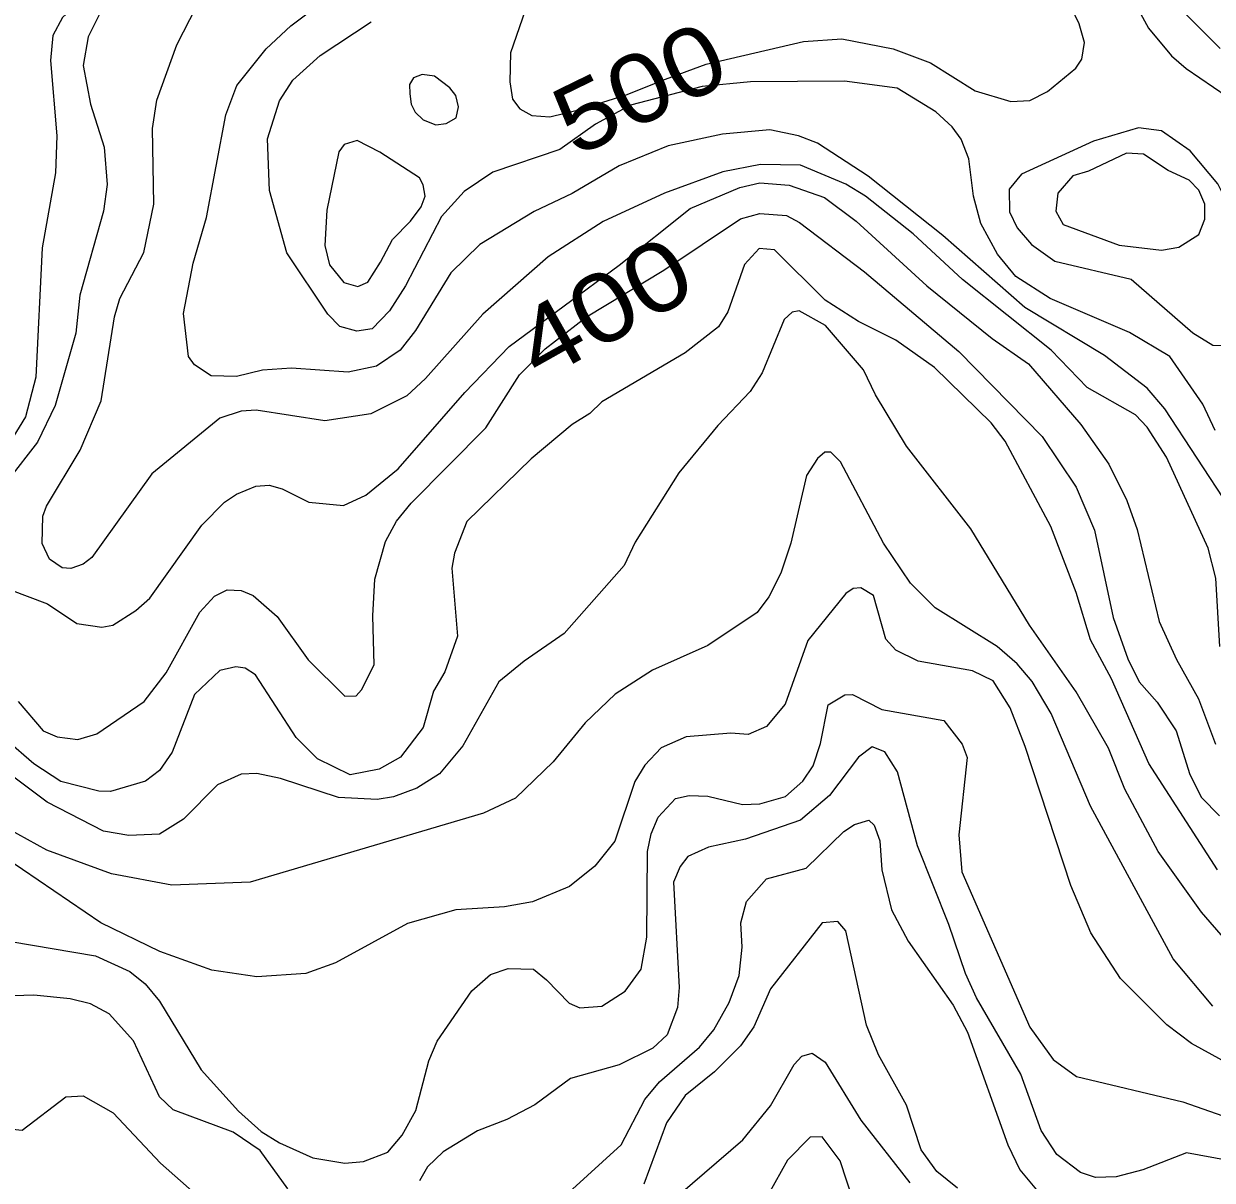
# Model space of a CAD drawing. Extents: x 673.6 to 698.9, y 7012 to 7040.1.
# Drawn here: x 678.962 to 680.345, y 7034.12 to 7035.465 of the extents above; entities that cross this region are included whole.
import ezdxf
from ezdxf.enums import TextEntityAlignment as Align

# ---------------------------------------------------------------- set-up
doc = ezdxf.new("R2010")
doc.units = 0
doc.header["$LTSCALE"] = 0.032
doc.layers.add('1', color=7, linetype='Continuous', lineweight=25)
doc.layers.add('2', color=7, linetype='Continuous', lineweight=13)
doc.layers.add('61', color=7, linetype='Continuous')

msp = doc.modelspace()

# ---------------------------------------------------------------- linework, layer by layer
at = {"layer": '1'}
for points in [[(679.0488, 7035.5354), (679.0444, 7035.5121), (679.0291, 7035.4926), (679.0076, 7035.4725), (678.9961, 7035.4516), (678.9936, 7035.4228), (679.0009, 7035.3349), (678.9993, 7035.2918), (678.9838, 7035.2046), (678.9764, 7035.0543), (678.9644, 7035.0083), (678.9391, 7034.9671)], [(679.563, 7035.5317), (679.5286, 7035.4316), (679.5278, 7035.3978), (679.531, 7035.3776), (679.5397, 7035.3666), (679.5536, 7035.3585), (679.5746, 7035.3572), (679.6078, 7035.3651), (679.6634, 7035.3827), (679.7088, 7035.401), (679.7563, 7035.4185), (679.8695, 7035.4446), (679.9143, 7035.4478), (679.9739, 7035.4362), (680.0172, 7035.4201), (680.0692, 7035.3872), (680.1108, 7035.3748), (680.1327, 7035.3762), (680.1533, 7035.3865), (680.1863, 7035.4136), (680.1933, 7035.4243), (680.1965, 7035.4436), (680.1903, 7035.4653), (680.1765, 7035.4946)], [(679.5392, 7035.057), (679.5688, 7035.0872), (679.617, 7035.1243), (679.7071, 7035.1788), (679.7964, 7035.2383), (679.8187, 7035.2448), (679.8499, 7035.2425), (679.865, 7035.2342), (679.9407, 7035.177), (680.0503, 7035.084), (680.1474, 7034.9854), (680.1869, 7034.9265), (680.208, 7034.8763), (680.2297, 7034.7748), (680.2468, 7034.7265), (680.2602, 7034.6998), (680.2812, 7034.6762), (680.3032, 7034.643), (680.3189, 7034.592), (680.3328, 7034.5655), (680.3536, 7034.544)], [(678.956, 7034.6768), (678.9851, 7034.6428), (679.0013, 7034.636), (679.0252, 7034.6329), (679.0474, 7034.6392), (679.1025, 7034.6769), (679.1281, 7034.7105), (679.1672, 7034.7809), (679.1843, 7034.7995), (679.1989, 7034.807), (679.2154, 7034.8063), (679.2294, 7034.8002), (679.2573, 7034.7757), (679.2933, 7034.7253), (679.336, 7034.6832), (679.3489, 7034.6837), (679.3553, 7034.6906), (679.37, 7034.7198), (679.3683, 7034.7766), (679.3707, 7034.8192), (679.3832, 7034.8632), (679.396, 7034.8866), (679.4131, 7034.9078), (679.5001, 7034.9954), (679.5392, 7035.057)], [(678.9472, 7034.3978), (679.0458, 7034.3813), (679.0859, 7034.3629), (679.1035, 7034.3485), (679.1203, 7034.3284), (679.1689, 7034.2486), (679.2123, 7034.2003), (679.2384, 7034.1769), (679.2597, 7034.1635), (679.2985, 7034.146), (679.336, 7034.1398), (679.3575, 7034.142), (679.386, 7034.1527), (679.4027, 7034.1727), (679.4186, 7034.2014), (679.4338, 7034.2588), (679.4435, 7034.2818), (679.4835, 7034.3403), (679.5052, 7034.3596), (679.5261, 7034.3664), (679.5556, 7034.3655), (679.5705, 7034.3531), (679.5969, 7034.326), (679.6094, 7034.3205), (679.6349, 7034.3224), (679.6621, 7034.3399), (679.6807, 7034.3657), (679.6871, 7034.4027), (679.6879, 7034.5025), (679.6922, 7034.523), (679.7005, 7034.5426), (679.7206, 7034.5642), (679.7364, 7034.5677), (679.7582, 7034.5668), (679.7986, 7034.5572), (679.8186, 7034.558), (679.8485, 7034.5664), (679.8687, 7034.5843), (679.8808, 7034.602), (679.8893, 7034.6282), (679.8981, 7034.6732), (679.9177, 7034.6848), (679.9267, 7034.6853), (679.9608, 7034.6678), (680.0327, 7034.655), (680.0542, 7034.6273), (680.0601, 7034.6117), (680.0504, 7034.5218), (680.0537, 7034.4787), (680.133, 7034.2983), (680.1602, 7034.2607), (680.1871, 7034.2406), (680.3108, 7034.2114), (680.3729, 7034.1897)], [(679.9281, 7034.0942), (679.9124, 7034.1426), (679.8911, 7034.1706), (679.8775, 7034.1702), (679.8509, 7034.1433), (679.8213, 7034.0906)]]:
    msp.add_lwpolyline(points, dxfattribs=at)
for points in [[(679.4401, 7035.4046), (679.4259, 7035.4062), (679.4158, 7035.4025), (679.4111, 7035.3946), (679.4116, 7035.384), (679.4132, 7035.3719), (679.4179, 7035.3624), (679.4269, 7035.3535), (679.4417, 7035.3477), (679.4538, 7035.3492), (679.4654, 7035.3561), (679.468, 7035.3687), (679.4649, 7035.3819), (679.458, 7035.3909)], [(680.2508, 7035.1681), (680.3224, 7035.1059), (680.3458, 7035.0915), (680.3655, 7035.0908), (680.3879, 7035.1197), (680.3889, 7035.1308), (680.3823, 7035.1665), (680.3709, 7035.1885), (680.3622, 7035.2581), (680.3517, 7035.279), (680.3195, 7035.3175), (680.2861, 7035.341), (680.2592, 7035.3443), (680.2069, 7035.3289), (680.123, 7035.2903), (680.1089, 7035.2728), (680.1091, 7035.2466), (680.118, 7035.2281), (680.1347, 7035.2087), (680.1621, 7035.1893)], [(679.3768, 7035.3162), (679.3503, 7035.3294), (679.3353, 7035.325), (679.3289, 7035.3164), (679.3149, 7035.2486), (679.3125, 7035.2076), (679.318, 7035.1851), (679.3349, 7035.1644), (679.351, 7035.1596), (679.3627, 7035.1646), (679.3773, 7035.188), (679.3913, 7035.2145), (679.4124, 7035.2356), (679.4248, 7035.2524), (679.4292, 7035.2648), (679.427, 7035.278), (679.4226, 7035.2861)]]:
    msp.add_lwpolyline(points, close=True, dxfattribs=at)
at = {"layer": '2'}
for points in [[(680.2407, 7035.516), (680.271, 7035.4604), (680.2979, 7035.428), (680.3149, 7035.4133), (680.3941, 7035.3589)], [(680.3653, 7034.9026), (680.2901, 7035.0176), (680.2694, 7035.0414), (680.2197, 7035.0794), (680.1271, 7035.1353), (680.0316, 7035.2192), (679.9446, 7035.288), (679.886, 7035.3263), (679.8638, 7035.3351), (679.8305, 7035.3418), (679.7752, 7035.3368), (679.7122, 7035.3233), (679.6549, 7035.3003), (679.6004, 7035.2681), (679.5561, 7035.2468), (679.493, 7035.2085), (679.4592, 7035.1756), (679.418, 7035.1084), (679.4004, 7035.0858), (679.3726, 7035.067), (679.3399, 7035.0601), (679.2739, 7035.0649), (679.2402, 7035.0624), (679.2097, 7035.0551), (679.1805, 7035.056), (679.1611, 7035.0685), (679.1539, 7035.0783), (679.1481, 7035.1284), (679.1594, 7035.1867), (679.175, 7035.2401), (679.1974, 7035.3594), (679.2104, 7035.3934), (679.2442, 7035.4363), (679.2732, 7035.4629), (679.3278, 7035.5044)], [(679.0556, 7035.4866), (679.0374, 7035.4502), (679.0314, 7035.417), (679.0401, 7035.372), (679.056, 7035.3217), (679.0593, 7035.2783), (679.0551, 7035.2474), (679.0274, 7035.1496), (679.0229, 7035.1053), (678.9988, 7035.0213), (678.9783, 7034.9785), (678.9445, 7034.9354)], [(679.7079, 7035.2685), (679.6366, 7035.2353), (679.5724, 7035.1941), (679.4964, 7035.1274), (679.4299, 7035.0526), (679.408, 7035.0325), (679.3663, 7035.0115), (679.3128, 7035.0034), (679.2327, 7035.0157), (679.2154, 7035.0148), (679.1904, 7035.0064), (679.1113, 7034.942), (679.0417, 7034.8445), (679.0316, 7034.8368), (679.0171, 7034.8317), (679.0072, 7034.8323), (678.9924, 7034.8425), (678.9839, 7034.8609), (678.9846, 7034.8926), (678.9888, 7034.9043), (679.0279, 7034.9693), (679.0523, 7035.0267), (679.068, 7035.1244), (679.0743, 7035.1458), (679.1019, 7035.1994), (679.1135, 7035.2557), (679.112, 7035.3435), (679.117, 7035.3764), (679.1405, 7035.441), (679.1635, 7035.4854)], [(680.3135, 7035.4774), (680.3544, 7035.4365)], [(680.3486, 7034.9921), (680.3342, 7035.0229), (680.2958, 7035.0783), (680.2489, 7035.1062), (680.1565, 7035.1459), (680.1166, 7035.1712), (680.0952, 7035.1974), (680.0757, 7035.2329), (680.0673, 7035.265), (680.0618, 7035.3082), (680.0528, 7035.3312), (680.0425, 7035.3456), (680.0235, 7035.363), (679.9785, 7035.3905), (679.9172, 7035.3986), (679.808, 7035.3977), (679.7517, 7035.3924), (679.6681, 7035.3707), (679.6275, 7035.3484), (679.5861, 7035.319), (679.5081, 7035.2926), (679.4749, 7035.2702), (679.4483, 7035.2411), (679.4063, 7035.1607), (679.3877, 7035.1313), (679.3677, 7035.1104), (679.3497, 7035.1078), (679.3301, 7035.1134), (679.3163, 7035.1276), (679.2686, 7035.1989), (679.2482, 7035.2715), (679.2459, 7035.3316), (679.2599, 7035.3756), (679.2755, 7035.3996), (679.3073, 7035.4283), (679.3665, 7035.4678)], [(680.256, 7035.0105), (680.1994, 7035.0424), (680.1576, 7035.0858), (680.0546, 7035.1677), (679.9972, 7035.2209), (679.9416, 7035.265), (679.9188, 7035.2786), (679.8659, 7035.3008), (679.8195, 7035.3016), (679.7756, 7035.2933), (679.7079, 7035.2685)], [(678.9249, 7034.815), (678.99, 7034.7907), (679.0242, 7034.7679), (679.0532, 7034.7634), (679.0658, 7034.7659), (679.0928, 7034.7828), (679.1089, 7034.7973), (679.1697, 7034.882), (679.1959, 7034.909), (679.2098, 7034.9183), (679.2323, 7034.9274), (679.248, 7034.9285), (679.2631, 7034.9244), (679.294, 7034.909), (679.3343, 7034.9048), (679.3602, 7034.9171), (679.3981, 7034.9477), (679.4754, 7035.0365), (679.5271, 7035.0899), (679.655, 7035.1845), (679.7375, 7035.2503), (679.7955, 7035.2749), (679.8186, 7035.2802), (679.8528, 7035.2778), (679.8939, 7035.2632), (679.9309, 7035.2358), (680.0131, 7035.1606), (680.0892, 7035.0993), (680.1312, 7035.0696), (680.1922, 7034.9994), (680.2247, 7034.9529), (680.2458, 7034.9108), (680.2579, 7034.8772), (680.2835, 7034.7702), (680.3036, 7034.7259), (680.3291, 7034.6801), (680.349, 7034.6272)], [(680.3511, 7034.4813), (680.2715, 7034.6049), (680.2278, 7034.7034), (680.2036, 7034.7487), (680.1867, 7034.8036), (680.1573, 7034.8806), (680.1043, 7034.9798), (680.0879, 7035.0012), (680.0218, 7035.0655), (679.9769, 7035.0972), (679.9336, 7035.1192), (679.8947, 7035.1439), (679.8357, 7035.2023), (679.818, 7035.2038), (679.8009, 7035.1853), (679.7814, 7035.1301), (679.7708, 7035.1127), (679.7318, 7035.0824), (679.6349, 7035.0257), (679.6209, 7035.012), (679.6003, 7034.9994), (679.5526, 7034.9592), (679.4779, 7034.8862), (679.4636, 7034.8497), (679.4604, 7034.8322), (679.4669, 7034.7528), (679.4521, 7034.7116), (679.4391, 7034.6889), (679.4269, 7034.6466), (679.4006, 7034.6124), (679.376, 7034.5984), (679.3422, 7034.5917), (679.3041, 7034.6102), (679.2792, 7034.6353), (679.2321, 7034.708), (679.22, 7034.7157), (679.2089, 7034.7173), (679.1905, 7034.7129), (679.1608, 7034.685), (679.1349, 7034.6179), (679.1204, 7034.5968), (679.104, 7034.5844), (679.0631, 7034.5724), (679.0498, 7034.5727), (679.0055, 7034.5841), (678.9741, 7034.6046), (678.942, 7034.6325)], [(680.3604, 7034.3999), (680.3326, 7034.4318), (680.2822, 7034.5026), (680.2434, 7034.5751), (680.2245, 7034.6228), (680.1869, 7034.6883), (680.1325, 7034.7658), (680.0641, 7034.8779), (679.9893, 7034.9741), (679.9534, 7035.0338), (679.9395, 7035.0627), (679.895, 7035.1142), (679.8644, 7035.1315), (679.8563, 7035.1297), (679.8472, 7035.1214), (679.8215, 7035.0595), (679.8075, 7035.0377), (679.7699, 7034.9982), (679.7246, 7034.9431), (679.6737, 7034.8623), (679.661, 7034.8352), (679.5912, 7034.7562), (679.5444, 7034.7241), (679.5151, 7034.6998), (679.473, 7034.6255), (679.446, 7034.5929), (679.4195, 7034.5762), (679.3926, 7034.5661), (679.3736, 7034.5629), (679.3285, 7034.5654), (679.2611, 7034.5876), (679.2335, 7034.5932), (679.2152, 7034.5925), (679.1876, 7034.5801), (679.1483, 7034.5401), (679.1201, 7034.5227), (679.0845, 7034.521), (679.055, 7034.526), (678.9897, 7034.56), (678.9367, 7034.5994)], [(680.3539, 7034.7409), (680.3493, 7034.8205), (680.3402, 7034.8554), (680.2919, 7034.9614), (680.2695, 7034.9962), (680.256, 7035.0105)], [(680.3459, 7034.3224), (680.2997, 7034.3778), (680.2034, 7034.5552), (680.1576, 7034.6629), (680.1356, 7034.7004), (680.1183, 7034.7209), (680.095, 7034.741), (680.0226, 7034.7861), (679.9942, 7034.8146), (679.9626, 7034.8611), (679.9127, 7034.9559), (679.9013, 7034.9672), (679.8945, 7034.9672), (679.8859, 7034.9598), (679.8731, 7034.9397), (679.8547, 7034.8612), (679.8431, 7034.8263), (679.8294, 7034.7987), (679.8158, 7034.7804), (679.7581, 7034.7422), (679.694, 7034.7134), (679.6504, 7034.6855), (679.6154, 7034.6522), (679.5781, 7034.6067), (679.5343, 7034.5644), (679.4974, 7034.547), (679.2256, 7034.4668), (679.1346, 7034.4635), (679.0643, 7034.4765), (678.9893, 7034.5042), (678.9102, 7034.5474)], [(680.377, 7034.2486), (680.321, 7034.2793), (680.2921, 7034.3007), (680.2383, 7034.3547), (680.2039, 7034.4079), (680.1806, 7034.4629), (680.1276, 7034.6245), (680.11, 7034.6695), (680.0904, 7034.7009), (680.0662, 7034.7126), (680.003, 7034.7239), (679.9769, 7034.7366), (679.9652, 7034.7496), (679.9508, 7034.8002), (679.9363, 7034.8092), (679.9272, 7034.8084), (679.9188, 7034.8028), (679.8747, 7034.7481), (679.8482, 7034.6739), (679.8265, 7034.648), (679.8052, 7034.6386), (679.785, 7034.6401), (679.7331, 7034.636), (679.7039, 7034.6231), (679.6848, 7034.6029), (679.6733, 7034.5838), (679.6501, 7034.5145), (679.6268, 7034.4853), (679.5973, 7034.4616), (679.5544, 7034.4438), (679.5217, 7034.4381), (679.4652, 7034.4346), (679.4088, 7034.4187), (679.3252, 7034.3729), (679.2906, 7034.3607), (679.2336, 7034.3567), (679.181, 7034.3645), (679.1206, 7034.3863), (679.0522, 7034.4194), (678.9426, 7034.4938)], [(680.3635, 7034.1432), (680.315, 7034.1519), (680.2644, 7034.1323), (680.2332, 7034.1241), (680.2094, 7034.1233), (680.1917, 7034.129), (680.1643, 7034.1499), (680.1462, 7034.1779), (680.1225, 7034.2436), (680.0708, 7034.3323), (680.058, 7034.3605), (680.0387, 7034.4177), (680.0023, 7034.5089), (679.9788, 7034.5953), (679.9641, 7034.6185), (679.9493, 7034.6244), (679.9337, 7034.6121), (679.8997, 7034.5676), (679.8659, 7034.5389), (679.8019, 7034.5167), (679.7591, 7034.5077), (679.7351, 7034.4965), (679.726, 7034.4849), (679.7184, 7034.4667), (679.7249, 7034.3444), (679.723, 7034.3209), (679.7109, 7034.2893), (679.6944, 7034.2738), (679.6549, 7034.2542), (679.5985, 7034.2383), (679.5569, 7034.2077), (679.5242, 7034.1906), (679.4903, 7034.1776), (679.4502, 7034.1533), (679.432, 7034.1355), (679.4226, 7034.1195)], [(679.5964, 7034.1058), (679.6574, 7034.1611), (679.6851, 7034.2142), (679.7022, 7034.2344), (679.7484, 7034.275), (679.7651, 7034.2952), (679.783, 7034.3267), (679.7947, 7034.3582), (679.798, 7034.3911), (679.7966, 7034.4196), (679.8034, 7034.4442), (679.8266, 7034.4708), (679.8728, 7034.4832), (679.9165, 7034.5259), (679.9287, 7034.5341), (679.9455, 7034.5391), (679.9517, 7034.5332), (679.9584, 7034.515), (679.9608, 7034.4812), (679.9718, 7034.4348), (679.9915, 7034.3983), (680.0437, 7034.3237), (680.0602, 7034.2925), (680.1071, 7034.1611), (680.1214, 7034.1322), (680.1503, 7034.0972)], [(680.0487, 7034.1109), (680.0248, 7034.1301), (680.0065, 7034.1553), (679.9894, 7034.2073), (679.9568, 7034.2659), (679.9428, 7034.3004), (679.9187, 7034.4104), (679.9096, 7034.4211), (679.8914, 7034.4195), (679.8311, 7034.3427), (679.8117, 7034.2985), (679.7961, 7034.2766), (679.7661, 7034.2463), (679.7317, 7034.2187), (679.71, 7034.187), (679.6838, 7034.1154)], [(679.2696, 7034.1101), (679.2374, 7034.1547), (679.2061, 7034.176), (679.136, 7034.2018), (679.1201, 7034.2172), (679.0899, 7034.2823), (679.0617, 7034.3138), (679.0399, 7034.3253), (679.0163, 7034.3312), (678.9742, 7034.3352), (678.9393, 7034.3344)], [(679.7096, 7034.0905), (679.7989, 7034.1669), (679.8311, 7034.2065), (679.8586, 7034.2547), (679.8678, 7034.2643), (679.8798, 7034.2678), (679.8947, 7034.2573), (679.9364, 7034.1898), (679.9934, 7034.117)], [(678.5041, 7034.119), (678.5083, 7034.1241), (678.5649, 7034.1321), (678.5921, 7034.1486), (678.6007, 7034.1655), (678.608, 7034.2133), (678.6199, 7034.2311), (678.6324, 7034.2391), (678.6751, 7034.2415), (678.7517, 7034.2318), (678.8388, 7034.2334), (678.883, 7034.2146), (678.9337, 7034.1812), (678.9604, 7034.1784), (679.0112, 7034.2173), (679.0314, 7034.2184), (679.0662, 7034.1986), (679.1214, 7034.1399), (679.2116, 7034.0606)]]:
    msp.add_lwpolyline(points, dxfattribs=at)
msp.add_lwpolyline([(680.2937, 7035.2945), (680.265, 7035.3138), (680.2453, 7035.3147), (680.2013, 7035.294), (680.1828, 7035.2885), (680.1655, 7035.2683), (680.1631, 7035.2474), (680.1718, 7035.232), (680.2367, 7035.2077), (680.2859, 7035.2022), (680.3064, 7035.2055), (680.3295, 7035.2203), (680.3363, 7035.2379), (680.3363, 7035.2556), (680.3297, 7035.272), (680.3181, 7035.2836)], close=True, dxfattribs=at)

# ---------------------------------------------------------------- texts
at = {"layer": '61'}
for s, rotation, width, p in [('500', 26.003, 1.15, (679.6964, 7035.3546)), ('400', 29.307, 1.2, (679.6562, 7035.1004))]:
    msp.add_text(s, height=0.08, rotation=rotation, dxfattribs=dict(at, width=width)).set_placement(p, align=Align.CENTER)

doc.saveas('drawing.dxf')
